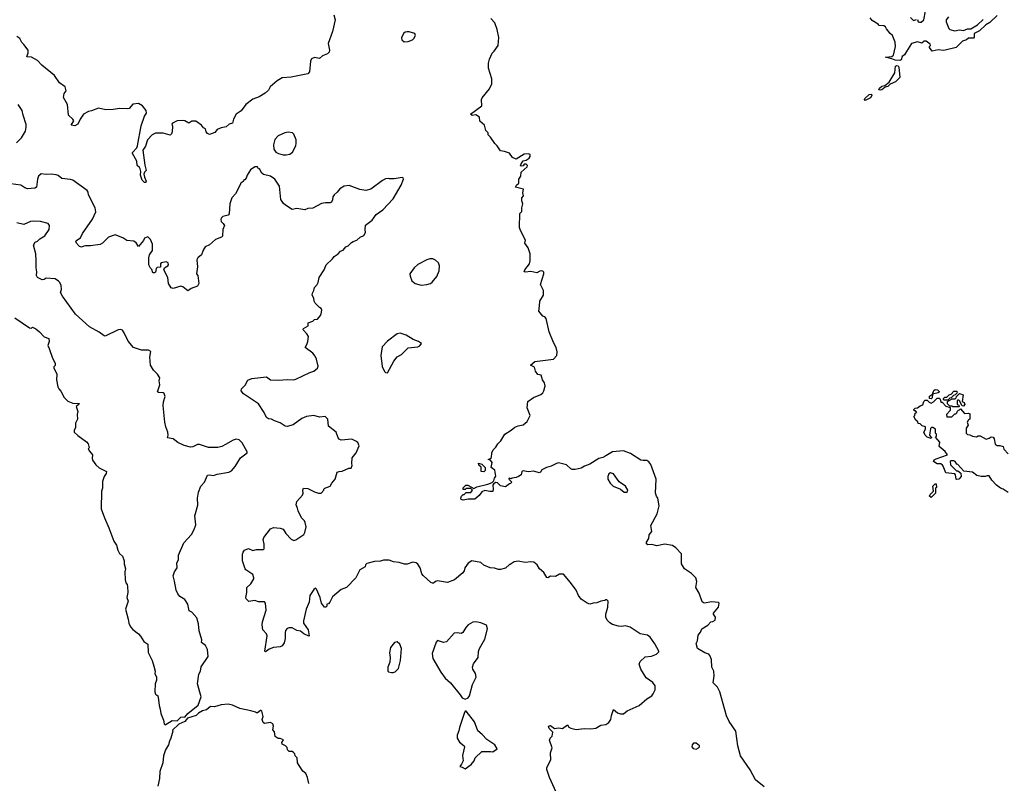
# Model space of a CAD drawing. Extents: x 2293878 to 2522763, y 823964 to 1006972.
# Tile 388 of 407: x 2455645 to 2465659, y 889616 to 897376. Entities that reach past the tile are written whole.
import ezdxf

# ---------------------------------------------------------------- set-up
doc = ezdxf.new("R2010")
doc.units = 0

msp = doc.modelspace()

# ---------------------------------------------------------------- linework, layer by layer
at = {"layer": '0CON20XD'}
for points in [[(2458839, 897425), (2458854, 897375), (2458827, 897255), (2458784, 897136), (2458797, 897067), (2458792, 897045), (2458775, 897029), (2458725, 897008), (2458695, 896982), (2458645, 896991), (2458613, 896977), (2458603, 896955), (2458591, 896845), (2458575, 896826), (2458405, 896791)], [(2463218, 889578), (2463129, 889649), (2463075, 889752), (2462977, 889895), (2462949, 889995), (2462930, 890145), (2462862, 890245), (2462835, 890301), (2462765, 890545), (2462741, 890591), (2462699, 890635), (2462707, 890707), (2462704, 890755), (2462686, 890795), (2462681, 890875), (2462665, 890915), (2462655, 890929), (2462613, 890943), (2462538, 890985), (2462524, 891035), (2462540, 891065), (2462545, 891120), (2462568, 891152), (2462583, 891185), (2462645, 891221), (2462675, 891258), (2462695, 891260), (2462718, 891275), (2462723, 891305), (2462700, 891335), (2462700, 891345), (2462752, 891405), (2462760, 891445), (2462752, 891452), (2462685, 891461), (2462605, 891447), (2462585, 891460), (2462557, 891547), (2462523, 891605), (2462531, 891665), (2462521, 891705), (2462479, 891749), (2462408, 891795), (2462375, 891845), (2462376, 891946), (2462320, 892010), (2462285, 892034), (2462205, 892047), (2462125, 892029), (2462075, 892044), (2462035, 892038), (2462019, 892049), (2462019, 892065), (2462045, 892105), (2462048, 892142), (2462073, 892175), (2462064, 892235), (2462130, 892355), (2462148, 892435), (2462136, 892515), (2462121, 892535), (2462112, 892565), (2462118, 892705), (2462065, 892854), (2462045, 892884), (2462025, 892897), (2461985, 892896), (2461961, 892901), (2461859, 892969), (2461785, 892994), (2461675, 892984), (2461605, 892944), (2461575, 892927), (2461534, 892916), (2461445, 892860), (2461390, 892840), (2461355, 892819), (2461295, 892806), (2461265, 892806), (2461252, 892812), (2461205, 892852), (2461125, 892871), (2461105, 892867), (2461052, 892838), (2461004, 892826), (2460955, 892800), (2460943, 892777), (2460929, 892771), (2460873, 892787), (2460815, 892780), (2460765, 892792), (2460753, 892785), (2460745, 892750), (2460717, 892733), (2460695, 892722), (2460653, 892717), (2460645, 892710), (2460622, 892718), (2460620, 892705), (2460650, 892675), (2460638, 892662), (2460625, 892660), (2460585, 892630), (2460535, 892640), (2460505, 892668), (2460485, 892672), (2460463, 892657), (2460458, 892645), (2460462, 892605), (2460458, 892582), (2460425, 892580), (2460375, 892590), (2460345, 892578), (2460319, 892541), (2460275, 892502), (2460205, 892502), (2460155, 892493), (2460135, 892500), (2460132, 892515), (2460140, 892535), (2460155, 892550), (2460165, 892550), (2460185, 892570), (2460235, 892572), (2460250, 892595), (2460235, 892610), (2460185, 892610), (2460175, 892600), (2460155, 892600), (2460155, 892620), (2460183, 892647), (2460203, 892647), (2460265, 892610), (2460293, 892627), (2460407, 892657), (2460449, 892671), (2460469, 892691), (2460473, 892715), (2460487, 892737), (2460477, 892797), (2460440, 892825), (2460452, 892875), (2460435, 892900), (2460410, 892905), (2460428, 892912), (2460444, 892926), (2460448, 892975), (2460462, 893005), (2460489, 893031), (2460507, 893065), (2460537, 893095), (2460580, 893165), (2460645, 893204), (2460682, 893235), (2460715, 893249), (2460765, 893258), (2460805, 893293), (2460837, 893355), (2460807, 893433), (2460812, 893495), (2460872, 893535), (2460945, 893566), (2460965, 893585), (2460976, 893605), (2460988, 893655), (2460984, 893684), (2460963, 893715), (2460950, 893765), (2460915, 893770), (2460890, 893805), (2460882, 893845), (2460840, 893865), (2460886, 893904), (2461075, 893926), (2461108, 893962), (2461111, 894001), (2461102, 894045), (2461075, 894094), (2461030, 894205), (2461000, 894340), (2460985, 894358), (2460965, 894362), (2460924, 894415), (2460933, 894465), (2460934, 894516), (2460973, 894577), (2460971, 894625), (2460943, 894685), (2460977, 894795), (2460975, 894810), (2460965, 894822), (2460955, 894823), (2460935, 894822), (2460905, 894803), (2460845, 894816), (2460785, 894812), (2460777, 894817), (2460784, 894835), (2460830, 894895), (2460838, 894925), (2460837, 894995), (2460816, 895056), (2460782, 895105), (2460788, 895135), (2460737, 895235), (2460730, 895265), (2460733, 895405), (2460752, 895428), (2460752, 895465), (2460763, 895505), (2460752, 895535), (2460752, 895565), (2460768, 895585), (2460762, 895615), (2460770, 895655), (2460688, 895675), (2460697, 895695), (2460720, 895715), (2460720, 895755), (2460730, 895765), (2460742, 895785), (2460744, 895826), (2460805, 895880), (2460810, 895895), (2460797, 895907), (2460775, 895908), (2460765, 895890), (2460745, 895888), (2460740, 895895), (2460745, 895910), (2460765, 895942), (2460795, 895948), (2460825, 895968), (2460837, 895985), (2460836, 896006), (2460815, 896012), (2460775, 896008), (2460695, 895960), (2460657, 895977), (2460625, 896019), (2460575, 896037), (2460535, 896042), (2460502, 896095), (2460477, 896117), (2460433, 896183), (2460410, 896205), (2460410, 896225), (2460385, 896250), (2460372, 896305), (2460326, 896346), (2460320, 896385), (2460285, 896408), (2460247, 896403), (2460230, 896415), (2460345, 896500), (2460343, 896565), (2460348, 896582), (2460422, 896675), (2460448, 896725), (2460447, 896775), (2460414, 896884), (2460413, 896933), (2460422, 896975), (2460452, 897035), (2460472, 897055), (2460510, 897115), (2460517, 897195), (2460502, 897278), (2460476, 897346), (2460437, 897387)], [(2464665, 897053), (2464645, 897018), (2464619, 897001), (2464611, 896970), (2464595, 896961), (2464548, 896965), (2464515, 896980), (2464450, 896995), (2464515, 897002), (2464532, 897015), (2464554, 897105), (2464549, 897149), (2464522, 897215), (2464497, 897235), (2464460, 897285), (2464452, 897305), (2464435, 897313), (2464386, 897316), (2464375, 897330), (2464315, 897367), (2464296, 897395)], [(2465585, 897418), (2465513, 897347), (2465472, 897325), (2465406, 897264), (2465354, 897236), (2465352, 897198), (2465345, 897190), (2465295, 897190), (2465275, 897170), (2465233, 897157), (2465170, 897095), (2465043, 897063), (2464985, 897070), (2464927, 897057), (2464900, 897095), (2464900, 897105), (2464910, 897115), (2464906, 897126), (2464865, 897157), (2464845, 897157), (2464822, 897138), (2464775, 897150), (2464716, 897134), (2464665, 897053)], [(2464705, 897400), (2464735, 897368), (2464765, 897380)], [(2464775, 897378), (2464782, 897355), (2464795, 897350), (2464815, 897352), (2464839, 897375), (2464858, 897462)], [(2465090, 897405), (2465069, 897375), (2465067, 897355), (2465095, 897288), (2465105, 897278), (2465155, 897262), (2465205, 897272), (2465245, 897268), (2465285, 897282), (2465320, 897285), (2465388, 897325), (2465445, 897378)], [(2458405, 896791), (2458315, 896784), (2458265, 896754), (2458194, 896695), (2458175, 896660), (2458140, 896630), (2458079, 896591), (2458015, 896568), (2457945, 896514), (2457899, 896451), (2457845, 896415), (2457818, 896365), (2457808, 896325), (2457775, 896314), (2457745, 896289), (2457695, 896278), (2457655, 896260), (2457630, 896230), (2457575, 896211), (2457555, 896219), (2457542, 896235), (2457535, 896266), (2457515, 896276), (2457495, 896303), (2457435, 896346), (2457395, 896344), (2457365, 896324), (2457325, 896348), (2457298, 896352), (2457245, 896347), (2457200, 896325), (2457194, 896315), (2457200, 896295), (2457196, 896235), (2457189, 896215), (2457175, 896202), (2457103, 896223), (2457025, 896224), (2456992, 896205), (2456946, 896155), (2456925, 896092), (2456898, 896052), (2456917, 895897), (2456932, 895845), (2456915, 895827), (2456908, 895805), (2456913, 895775), (2456931, 895735), (2456928, 895722), (2456915, 895722), (2456891, 895745), (2456875, 895795), (2456877, 895835), (2456871, 895861), (2456865, 895874), (2456839, 895895), (2456835, 895938), (2456794, 896015), (2456794, 896025), (2456835, 896075), (2456843, 896095), (2456881, 896299), (2456914, 896396), (2456936, 896425), (2456933, 896455), (2456895, 896500), (2456854, 896524), (2456795, 896517), (2456758, 896475), (2456745, 896470), (2456665, 896474), (2456595, 896463), (2456521, 896461), (2456445, 896476), (2456375, 896449), (2456345, 896444), (2456295, 896416), (2456260, 896365), (2456235, 896314), (2456205, 896298), (2456170, 896305), (2456197, 896347), (2456187, 896367), (2456143, 896405), (2456132, 896515), (2456091, 896585), (2456097, 896625), (2456119, 896655), (2456106, 896695), (2456051, 896735), (2455998, 896808), (2455871, 896915), (2455825, 896963), (2455765, 896996), (2455718, 896998), (2455731, 897039), (2455731, 897065), (2455688, 897125), (2455666, 897146), (2455647, 897185), (2455616, 897206)], [(2459555, 897152), (2459595, 897154), (2459639, 897171), (2459655, 897185), (2459669, 897215), (2459665, 897237), (2459605, 897254), (2459585, 897254), (2459565, 897249), (2459549, 897235), (2459529, 897191), (2459530, 897170), (2459555, 897152)], [(2464395, 896659), (2464384, 896664), (2464389, 896680), (2464415, 896700), (2464445, 896706), (2464488, 896742), (2464546, 896835), (2464552, 896905), (2464565, 896911), (2464578, 896908), (2464587, 896895), (2464595, 896790), (2464552, 896745), (2464498, 896722), (2464475, 896699), (2464449, 896691), (2464415, 896663), (2464395, 896659)], [(2464245, 896556), (2464238, 896565), (2464242, 896575), (2464285, 896615), (2464309, 896619), (2464312, 896605), (2464298, 896582), (2464265, 896564), (2464245, 896556)], [(2455611, 896125), (2455665, 896177), (2455703, 896245), (2455712, 896285), (2455712, 896312), (2455680, 896405), (2455671, 896455), (2455631, 896515)], [(2458325, 896002), (2458355, 896004), (2458391, 896009), (2458419, 896030), (2458453, 896095), (2458457, 896123), (2458457, 896157), (2458434, 896214), (2458418, 896225), (2458375, 896234), (2458343, 896227), (2458274, 896195), (2458241, 896159), (2458228, 896105), (2458231, 896061), (2458251, 896031), (2458276, 896016), (2458325, 896002)], [(2458348, 895492), (2458327, 895507), (2458300, 895550), (2458286, 895684), (2458240, 895755), (2458196, 895786), (2458124, 895804), (2458107, 895817), (2458085, 895860), (2458075, 895860), (2458062, 895882), (2458038, 895882), (2457991, 895849), (2457958, 895795), (2457950, 895765), (2457935, 895750), (2457925, 895750), (2457920, 895735), (2457905, 895720), (2457890, 895715), (2457890, 895705), (2457840, 895605), (2457803, 895567), (2457782, 895505), (2457776, 895404), (2457765, 895391), (2457710, 895375), (2457695, 895360), (2457690, 895345), (2457693, 895325), (2457716, 895306), (2457728, 895285), (2457712, 895245), (2457708, 895175), (2457698, 895165), (2457635, 895142), (2457575, 895089), (2457533, 895067), (2457511, 895035), (2457494, 894986), (2457458, 894955), (2457448, 894935), (2457454, 894865), (2457443, 894795), (2457456, 894775), (2457466, 894694), (2457452, 894668), (2457390, 894645), (2457355, 894621), (2457305, 894661), (2457285, 894668), (2457205, 894644), (2457185, 894652), (2457160, 894695), (2457150, 894755), (2457112, 894835), (2457117, 894853), (2457152, 894875), (2457158, 894885), (2457154, 894904), (2457136, 894916), (2457084, 894906), (2457078, 894895), (2457078, 894862), (2457042, 894858), (2457032, 894848), (2457025, 894810), (2457015, 894802), (2457000, 894805), (2456988, 894838), (2456975, 894850), (2456960, 894885), (2456957, 894955), (2456964, 894986), (2456995, 895030), (2456996, 895096), (2456974, 895144), (2456948, 895168), (2456914, 895156), (2456905, 895132), (2456855, 895070), (2456829, 895109), (2456805, 895125), (2456735, 895131), (2456695, 895158), (2456615, 895189), (2456548, 895165), (2456486, 895104), (2456465, 895092), (2456365, 895077), (2456315, 895079), (2456296, 895074), (2456274, 895064), (2456252, 895072), (2456222, 895105), (2456217, 895125), (2456225, 895136), (2456262, 895158), (2456284, 895205), (2456385, 895349), (2456418, 895425), (2456412, 895465), (2456346, 895595), (2456342, 895622), (2456332, 895642), (2456185, 895746), (2456163, 895753), (2456075, 895761), (2456035, 895793), (2456015, 895799), (2455965, 895806), (2455915, 895802), (2455865, 895810), (2455837, 895785), (2455826, 895754), (2455815, 895673), (2455800, 895665), (2455725, 895658), (2455697, 895667), (2455655, 895694), (2455555, 895707)], [(2461102, 889525), (2461032, 889675), (2461008, 889755), (2461008, 889775), (2461048, 889855), (2461044, 889925), (2461060, 889975), (2461032, 890055), (2461040, 890075), (2461060, 890095), (2461068, 890135), (2461031, 890171), (2461023, 890195), (2461045, 890203), (2461085, 890172), (2461125, 890178), (2461165, 890172), (2461215, 890208), (2461230, 890185), (2461250, 890175), (2461305, 890163), (2461385, 890173), (2461455, 890169), (2461505, 890176), (2461555, 890207), (2461606, 890214), (2461636, 890234), (2461658, 890265), (2461663, 890305), (2461683, 890367), (2461725, 890330), (2461755, 890320), (2461785, 890323), (2461825, 890352), (2461944, 890406), (2462025, 890474), (2462075, 890504), (2462089, 890525), (2462108, 890565), (2462107, 890607), (2462085, 890640), (2462015, 890688), (2461962, 890775), (2461947, 890825), (2461955, 890852), (2462005, 890900), (2462072, 890908), (2462121, 890929), (2462145, 890950), (2462145, 890960), (2462104, 891034), (2462059, 891099), (2462030, 891120), (2461955, 891136), (2461855, 891201), (2461805, 891216), (2461765, 891210), (2461735, 891214), (2461675, 891229), (2461646, 891245), (2461619, 891275), (2461608, 891305), (2461608, 891335), (2461626, 891405), (2461630, 891465), (2461615, 891480), (2461605, 891480), (2461597, 891473), (2461554, 891466), (2461515, 891448), (2461477, 891447), (2461445, 891437), (2461415, 891447), (2461355, 891488), (2461329, 891525), (2461305, 891578), (2461247, 891655), (2461175, 891740), (2461135, 891740), (2461095, 891718), (2461045, 891722), (2461015, 891703), (2461005, 891708), (2460975, 891758), (2460932, 891795), (2460908, 891835), (2460873, 891863), (2460845, 891867), (2460785, 891860), (2460715, 891872), (2460674, 891866), (2460635, 891840), (2460625, 891840), (2460585, 891802), (2460535, 891788), (2460515, 891788), (2460475, 891803), (2460430, 891805), (2460365, 891834), (2460335, 891858), (2460245, 891878), (2460207, 891853), (2460172, 891805), (2460167, 891775), (2460153, 891755), (2460066, 891684), (2459995, 891656), (2459895, 891673), (2459875, 891668), (2459855, 891651), (2459845, 891651), (2459825, 891657), (2459748, 891728), (2459736, 891746), (2459717, 891807), (2459694, 891844), (2459677, 891857), (2459645, 891863), (2459585, 891841), (2459558, 891842), (2459505, 891860), (2459446, 891866), (2459403, 891883), (2459344, 891884), (2459314, 891874), (2459255, 891870), (2459175, 891850), (2459163, 891837), (2459160, 891815), (2459104, 891785), (2459063, 891705), (2458968, 891605), (2458916, 891584), (2458825, 891510), (2458800, 891455), (2458785, 891438), (2458770, 891435), (2458770, 891415), (2458760, 891405), (2458745, 891407), (2458716, 891445), (2458701, 891505), (2458665, 891590), (2458655, 891597), (2458635, 891586), (2458596, 891525), (2458588, 891455), (2458559, 891385), (2458531, 891265), (2458532, 891242), (2458578, 891175), (2458590, 891115), (2458585, 891112), (2458534, 891134), (2458502, 891162), (2458465, 891168), (2458415, 891194), (2458386, 891194), (2458365, 891190), (2458350, 891170), (2458344, 891145), (2458346, 891086), (2458335, 891042), (2458315, 891013), (2458295, 891004), (2458225, 890997), (2458182, 890978), (2458155, 890957), (2458145, 890952), (2458138, 890958), (2458162, 891115), (2458154, 891134), (2458119, 891175), (2458111, 891225), (2458115, 891255), (2458152, 891375), (2458146, 891446), (2458135, 891459), (2458075, 891461), (2458035, 891474), (2457975, 891463), (2457950, 891490), (2457944, 891504), (2457956, 891555), (2457956, 891605), (2457996, 891644), (2458027, 891693), (2458028, 891705), (2458015, 891736), (2457945, 891784), (2457938, 891795), (2457910, 891875), (2457910, 891945), (2457917, 891965), (2457933, 891985), (2457973, 892003), (2458015, 891980), (2458055, 891993), (2458125, 891990), (2458132, 891998), (2458133, 892045), (2458122, 892092), (2458128, 892115), (2458195, 892202), (2458225, 892214), (2458295, 892210), (2458325, 892198), (2458352, 892155), (2458406, 892096), (2458432, 892082), (2458455, 892089), (2458536, 892144), (2458546, 892165), (2458557, 892223), (2458549, 892265), (2458542, 892282), (2458512, 892312), (2458476, 892385), (2458472, 892412), (2458457, 892445), (2458465, 892478), (2458520, 892545), (2458527, 892565), (2458524, 892596), (2458532, 892615), (2458575, 892612), (2458645, 892577), (2458685, 892563), (2458710, 892565), (2458740, 892595), (2458740, 892605), (2458750, 892615), (2458802, 892635), (2458818, 892665), (2458853, 892707), (2458874, 892776), (2458894, 892786), (2458925, 892788), (2458993, 892817), (2459015, 892820), (2459028, 892845), (2459022, 892865), (2459028, 892925), (2459068, 892975), (2459098, 893045), (2459085, 893078), (2459064, 893094), (2459023, 893113), (2458915, 893103), (2458894, 893114), (2458883, 893125), (2458863, 893185), (2458786, 893246), (2458778, 893315), (2458752, 893342), (2458695, 893337), (2458635, 893352), (2458562, 893345), (2458515, 893323), (2458425, 893260), (2458365, 893241), (2458345, 893245), (2458295, 893279), (2458235, 893299), (2458205, 893316), (2458175, 893321), (2458155, 893334), (2458133, 893383), (2458073, 893473), (2457922, 893575), (2457898, 893605), (2457902, 893625), (2457938, 893662), (2457967, 893713), (2458005, 893730), (2458154, 893746), (2458195, 893717), (2458275, 893714), (2458370, 893720), (2458434, 893716), (2458455, 893723), (2458595, 893791), (2458636, 893804), (2458674, 893836), (2458679, 893855), (2458664, 893925), (2458651, 893955), (2458626, 893986), (2458548, 894045), (2458567, 894075), (2458576, 894104), (2458584, 894155), (2458566, 894185), (2458528, 894225), (2458532, 894238), (2458580, 894265), (2458580, 894295), (2458627, 894313), (2458645, 894328), (2458675, 894332), (2458705, 894370), (2458712, 894388), (2458718, 894425), (2458712, 894442), (2458695, 894450), (2458650, 894495), (2458640, 894515), (2458638, 894545), (2458618, 894575), (2458623, 894597), (2458637, 894623), (2458642, 894655), (2458672, 894685), (2458682, 894705), (2458692, 894755), (2458743, 894835), (2458762, 894885), (2458826, 894945), (2458842, 894968), (2458884, 894995), (2458907, 895023), (2458935, 895034), (2458962, 895068), (2458985, 895079), (2459019, 895111), (2459037, 895123), (2459075, 895134), (2459108, 895165), (2459145, 895183), (2459162, 895215), (2459158, 895245), (2459161, 895289), (2459231, 895339), (2459270, 895395), (2459337, 895443), (2459442, 895555), (2459526, 895695), (2459548, 895755), (2459545, 895768), (2459535, 895773), (2459455, 895758), (2459405, 895758), (2459395, 895762), (2459365, 895758), (2459335, 895742), (2459218, 895655), (2459165, 895640), (2459105, 895650), (2458995, 895691), (2458945, 895686), (2458902, 895658), (2458875, 895623), (2458844, 895596), (2458831, 895575), (2458826, 895544), (2458815, 895523), (2458804, 895516), (2458755, 895516), (2458713, 895507), (2458625, 895461), (2458574, 895456), (2458545, 895443), (2458465, 895458), (2458415, 895448), (2458348, 895492)], [(2457125, 890210), (2457195, 890254), (2457245, 890252), (2457285, 890286), (2457305, 890291), (2457325, 890287), (2457355, 890324), (2457460, 890410), (2457490, 890495), (2457454, 890625), (2457466, 890724), (2457484, 890755), (2457492, 890798), (2457563, 890905), (2457556, 890976), (2457534, 891015), (2457493, 891045), (2457496, 891075), (2457469, 891165), (2457462, 891235), (2457446, 891296), (2457397, 891355), (2457370, 891370), (2457356, 891435), (2457326, 891485), (2457275, 891513), (2457255, 891540), (2457238, 891578), (2457219, 891669), (2457206, 891725), (2457220, 891765), (2457247, 891805), (2457244, 891855), (2457260, 891885), (2457260, 891935), (2457315, 892060), (2457391, 892145), (2457420, 892195), (2457436, 892244), (2457427, 892333), (2457458, 892442), (2457453, 892515), (2457464, 892576), (2457488, 892635), (2457524, 892676), (2457554, 892746), (2457575, 892750), (2457615, 892743), (2457652, 892758), (2457773, 892777), (2457799, 892791), (2457838, 892835), (2457892, 892925), (2457958, 892975), (2457958, 892985), (2457907, 893077), (2457877, 893107), (2457845, 893112), (2457815, 893103), (2457738, 893058), (2457702, 893038), (2457660, 893030), (2457565, 893030), (2457475, 893060), (2457452, 893058), (2457405, 893036), (2457383, 893033), (2457319, 893049), (2457255, 893080), (2457206, 893116), (2457147, 893125), (2457154, 893155), (2457152, 893185), (2457130, 893240), (2457122, 893285), (2457104, 893455), (2457106, 893494), (2457123, 893547), (2457116, 893576), (2457105, 893583), (2457057, 893587), (2457048, 893595), (2457071, 893665), (2457064, 893705), (2457069, 893735), (2457046, 893775), (2457005, 893816), (2456974, 893865), (2456967, 893945), (2456978, 894005), (2456955, 894017), (2456885, 894017), (2456802, 894045), (2456748, 894108), (2456707, 894193), (2456691, 894221), (2456675, 894227), (2456645, 894223), (2456515, 894160), (2456505, 894162), (2456455, 894201), (2456355, 894254), (2456212, 894382), (2456080, 894565), (2456060, 894605), (2456069, 894635), (2456067, 894675), (2456054, 894704), (2456039, 894719), (2456005, 894741), (2455915, 894749), (2455895, 894736), (2455875, 894734), (2455825, 894755), (2455817, 894775), (2455821, 894815), (2455812, 894855), (2455814, 894925), (2455808, 894995), (2455786, 895085), (2455804, 895116), (2455827, 895125), (2455851, 895149), (2455900, 895180), (2455946, 895245), (2455948, 895285), (2455933, 895305), (2455856, 895326), (2455785, 895330), (2455755, 895324), (2455686, 895294), (2455615, 895312)], [(2459729, 894679), (2459785, 894684), (2459822, 894695), (2459841, 894709), (2459888, 894765), (2459911, 894825), (2459914, 894875), (2459904, 894904), (2459875, 894934), (2459846, 894946), (2459815, 894947), (2459785, 894937), (2459695, 894887), (2459656, 894854), (2459613, 894795), (2459615, 894770), (2459635, 894722), (2459668, 894695), (2459729, 894679)], [(2455596, 894346), (2455745, 894243), (2455765, 894240), (2455775, 894250), (2455810, 894235), (2455848, 894205), (2455893, 894153), (2455942, 894135), (2455946, 894104), (2455930, 894065), (2455944, 894034), (2455980, 893935), (2456007, 893885), (2456007, 893863), (2455993, 893847), (2455993, 893837), (2456023, 893775), (2456018, 893715), (2456032, 893645), (2456042, 893625), (2456065, 893600), (2456097, 893537), (2456135, 893498), (2456185, 893478), (2456250, 893475), (2456248, 893465), (2456220, 893445), (2456237, 893395), (2456228, 893365), (2456232, 893315), (2456214, 893276), (2456212, 893228), (2456200, 893205), (2456200, 893185), (2456235, 893150), (2456326, 893086), (2456340, 893065), (2456350, 893025), (2456342, 893015), (2456355, 892990), (2456386, 892955), (2456381, 892915), (2456385, 892900), (2456421, 892851), (2456455, 892822), (2456528, 892785), (2456523, 892765), (2456503, 892735), (2456488, 892682), (2456488, 892615), (2456478, 892585), (2456473, 892405), (2456506, 892315), (2456553, 892213), (2456604, 892075), (2456629, 892035), (2456642, 891985), (2456661, 891951), (2456690, 891925), (2456708, 891875), (2456708, 891845), (2456722, 891795), (2456713, 891765), (2456717, 891685), (2456724, 891654), (2456738, 891635), (2456742, 891615), (2456744, 891555), (2456734, 891505), (2456747, 891465), (2456721, 891385), (2456749, 891285), (2456754, 891244), (2456771, 891205), (2456795, 891178), (2456852, 891135), (2456875, 891112), (2456908, 891058), (2456948, 891028), (2456953, 890945), (2456992, 890862), (2457009, 890805), (2457023, 890755), (2457018, 890728), (2457038, 890698), (2457038, 890662), (2457022, 890625), (2457019, 890545), (2457025, 890520), (2457035, 890510), (2457045, 890510), (2457055, 890490), (2457062, 890405), (2457075, 890370), (2457081, 890325), (2457106, 890256), (2457115, 890220), (2457125, 890210)], [(2459385, 893788), (2459449, 893905), (2459485, 893950), (2459527, 893975), (2459595, 894041), (2459695, 894052), (2459715, 894062), (2459730, 894085), (2459700, 894105), (2459646, 894126), (2459575, 894171), (2459515, 894189), (2459485, 894183), (2459385, 894110), (2459330, 894050), (2459319, 893965), (2459332, 893852), (2459355, 893802), (2459365, 893792), (2459385, 893788)], [(2464915, 893522), (2464898, 893528), (2464899, 893551), (2464930, 893570), (2464941, 893609), (2464955, 893618), (2464980, 893615), (2464997, 893597), (2464995, 893590), (2464987, 893583), (2464930, 893570), (2464927, 893533), (2464915, 893522)], [(2465085, 893510), (2465045, 893510), (2465040, 893515), (2465042, 893528), (2465055, 893540), (2465075, 893540), (2465100, 893565), (2465118, 893572), (2465145, 893600), (2465175, 893600), (2465180, 893595), (2465178, 893582), (2465158, 893562), (2465142, 893558), (2465118, 893532), (2465105, 893530), (2465085, 893510)], [(2465195, 893440), (2465135, 893440), (2465125, 893450), (2465105, 893450), (2465082, 893472), (2465080, 893495), (2465128, 893522), (2465158, 893522), (2465168, 893532), (2465172, 893548), (2465205, 893578), (2465240, 893565), (2465230, 893495), (2465250, 893485), (2465258, 893465), (2465245, 893450), (2465232, 893452), (2465212, 893482), (2465208, 893498), (2465198, 893508), (2465185, 893510), (2465180, 893505), (2465180, 893465), (2465198, 893458), (2465200, 893445), (2465195, 893440)], [(2465700, 892570), (2465646, 892606), (2465620, 892615), (2465580, 892645), (2465532, 892695), (2465505, 892740), (2465485, 892742), (2465465, 892732), (2465425, 892732), (2465380, 892745), (2465336, 892776), (2465248, 892788), (2465186, 892856), (2465175, 892860), (2465158, 892885), (2465145, 892892), (2465117, 892893), (2465108, 892885), (2465113, 892853), (2465172, 892792), (2465185, 892790), (2465218, 892768), (2465220, 892735), (2465195, 892708), (2465175, 892702), (2465168, 892708), (2465162, 892752), (2465155, 892760), (2465065, 892770), (2465039, 892839), (2465029, 892849), (2465012, 892862), (2464975, 892862), (2464940, 892885), (2464947, 892903), (2464965, 892913), (2465080, 892955), (2465059, 892989), (2464998, 893038), (2465002, 893082), (2464960, 893135), (2464970, 893145), (2464970, 893165), (2464960, 893175), (2464960, 893215), (2464932, 893232), (2464918, 893232), (2464908, 893222), (2464900, 893155), (2464920, 893125), (2464915, 893120), (2464875, 893132), (2464854, 893154), (2464842, 893185), (2464857, 893213), (2464858, 893238), (2464825, 893250), (2464805, 893270), (2464782, 893272), (2464778, 893288), (2464758, 893305), (2464740, 893345), (2464750, 893355), (2464752, 893378), (2464770, 893385), (2464755, 893400), (2464742, 893402), (2464740, 893415), (2464752, 893428), (2464777, 893433), (2464805, 893452), (2464829, 893461), (2464840, 893495), (2464855, 893510), (2464875, 893508), (2464895, 893488), (2464915, 893480), (2464939, 893491), (2464975, 893530), (2464995, 893530), (2465008, 893518), (2465015, 893490), (2465028, 893488), (2465065, 893450), (2465110, 893435), (2465110, 893405), (2465070, 893365), (2465075, 893340), (2465125, 893340), (2465155, 893370), (2465165, 893370), (2465178, 893382), (2465182, 893398), (2465192, 893408), (2465205, 893410), (2465215, 893420), (2465253, 893373), (2465295, 893378), (2465310, 893370), (2465310, 893315), (2465295, 893310), (2465280, 893285), (2465290, 893255), (2465272, 893225), (2465270, 893175), (2465285, 893160), (2465307, 893157), (2465335, 893142), (2465375, 893138), (2465394, 893146), (2465415, 893147), (2465475, 893112), (2465505, 893122), (2465525, 893138), (2465545, 893132), (2465557, 893115), (2465565, 893062), (2465585, 893048), (2465615, 893048), (2465647, 893037), (2465655, 893010), (2465700, 892965)], [(2460365, 892782), (2460340, 892785), (2460337, 892827), (2460315, 892850), (2460312, 892868), (2460345, 892860), (2460380, 892825), (2460380, 892795), (2460365, 892782)], [(2461815, 892573), (2461828, 892582), (2461829, 892595), (2461806, 892636), (2461741, 892681), (2461685, 892760), (2461655, 892771), (2461638, 892762), (2461627, 892735), (2461627, 892707), (2461650, 892665), (2461682, 892635), (2461755, 892604), (2461794, 892574), (2461815, 892573)], [(2464915, 892520), (2464900, 892535), (2464905, 892550), (2464940, 892585), (2464932, 892635), (2464955, 892660), (2464965, 892660), (2464968, 892622), (2464960, 892615), (2464960, 892565), (2464915, 892520)], [(2460175, 890472), (2460205, 890483), (2460219, 890505), (2460251, 890619), (2460286, 890695), (2460281, 890731), (2460254, 890775), (2460249, 890795), (2460262, 890828), (2460307, 890895), (2460312, 890955), (2460323, 890987), (2460375, 891080), (2460402, 891185), (2460394, 891224), (2460335, 891248), (2460285, 891256), (2460255, 891254), (2460206, 891225), (2460182, 891198), (2460152, 891148), (2460135, 891139), (2460094, 891146), (2460065, 891141), (2459985, 891052), (2459955, 891046), (2459895, 891067), (2459880, 891050), (2459840, 890935), (2459848, 890885), (2459927, 890745), (2459973, 890685), (2460027, 890635), (2460126, 890516), (2460144, 890484), (2460175, 890472)], [(2459425, 890740), (2459445, 890742), (2459465, 890750), (2459497, 890783), (2459518, 890865), (2459527, 890985), (2459511, 891031), (2459485, 891052), (2459458, 891045), (2459417, 890995), (2459407, 890943), (2459412, 890895), (2459408, 890845), (2459388, 890795), (2459390, 890755), (2459395, 890750), (2459425, 890740)], [(2458587, 889615), (2458573, 889675), (2458554, 889714), (2458525, 889738), (2458488, 889795), (2458472, 889825), (2458468, 889875), (2458448, 889895), (2458442, 889915), (2458429, 889929), (2458415, 889940), (2458385, 889940), (2458370, 889955), (2458365, 889980), (2458347, 889997), (2458315, 890012), (2458311, 890029), (2458328, 890058), (2458295, 890070), (2458275, 890070), (2458245, 890090), (2458237, 890137), (2458218, 890158), (2458228, 890195), (2458219, 890219), (2458195, 890232), (2458135, 890222), (2458120, 890235), (2458112, 890265), (2458120, 890295), (2458107, 890347), (2458100, 890355), (2458093, 890357), (2458065, 890330), (2458055, 890330), (2458045, 890340), (2457995, 890353), (2457885, 890374), (2457810, 890410), (2457765, 890420), (2457695, 890412), (2457625, 890393), (2457584, 890396), (2457545, 890363), (2457505, 890352), (2457463, 890327), (2457440, 890305), (2457352, 890278), (2457323, 890245), (2457264, 890216), (2457200, 890155), (2457202, 890145), (2457183, 890075), (2457167, 890045), (2457157, 890005), (2457127, 889955), (2457106, 889895), (2457101, 889825), (2457069, 889735), (2457066, 889665), (2457050, 889585)], [(2460175, 889763), (2460238, 889805), (2460266, 889845), (2460278, 889875), (2460345, 889937), (2460435, 889940), (2460456, 889934), (2460500, 889965), (2460478, 890005), (2460395, 890059), (2460350, 890110), (2460305, 890149), (2460269, 890239), (2460185, 890350), (2460175, 890350), (2460164, 890326), (2460118, 890182), (2460112, 890148), (2460094, 890104), (2460096, 890075), (2460118, 890035), (2460164, 889995), (2460168, 889985), (2460148, 889898), (2460154, 889845), (2460139, 889811), (2460120, 889785), (2460145, 889780), (2460175, 889763)], [(2462525, 889964), (2462550, 889975), (2462560, 889985), (2462560, 889995), (2462525, 890023), (2462498, 890022), (2462483, 890007), (2462482, 889985), (2462495, 889968), (2462525, 889964)]]:
    msp.add_lwpolyline(points, dxfattribs=at)

doc.saveas('drawing.dxf')
